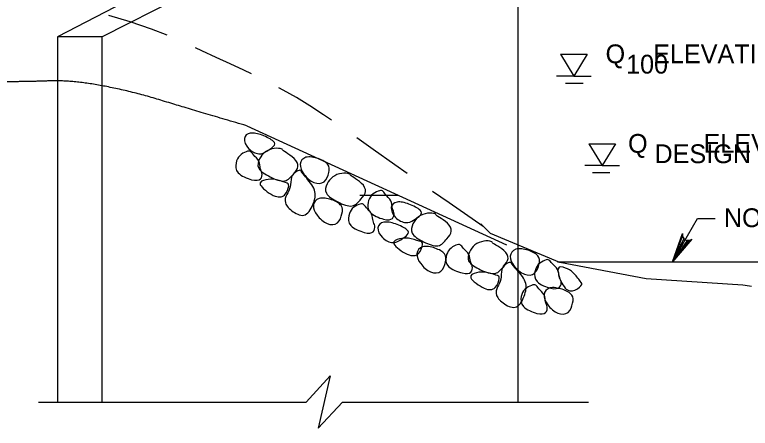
# Model space of a CAD drawing. Extents: x 638268 to 640277, y 295465 to 298435.
# Drawn here: x 638488.1 to 638605.4, y 297978 to 298043.9 of the extents above; entities that cross this region are included whole.
import ezdxf

# ---------------------------------------------------------------- set-up
doc = ezdxf.new("R2010")
doc.units = 0
for name, color, linetype in [('3', 7, 'Continuous'), ('4', 7, 'Continuous'), ('8', 7, 'Continuous')]:
    doc.layers.add(name, color=color, linetype=linetype)

msp = doc.modelspace()

# ---------------------------------------------------------------- linework, layer by layer
at = {"layer": '3'}
for p, q in [((638560.07, 298074.23), (638494.94, 298040.35)), ((638568.29, 298074.23), (638502.08, 298040.35)), ((638568.29, 298069.91), (638568.29, 298007.18)), ((638502.08, 298040.35), (638494.94, 298040.35)), ((638494.94, 298040.35), (638494.94, 298033.23)), ((638502.08, 298032.48), (638502.08, 298040.35)), ((638494.94, 298033.23), (638494.94, 297982.13)), ((638502.08, 297982.13), (638502.08, 298032.48)), ((638525.11, 298026.19), (638566.48, 298007.21)), ((638543.13, 298015.12), (638549.23, 298015.12)), ((638568.29, 298007.18), (638568.29, 297982.13)), ((638574.64, 298004.52), (638735.37, 298004.52)), ((638534.59, 297982.13), (638538.43, 297986.3)), ((638538.43, 297986.3), (638536.51, 297977.96)), ((638491.9, 297982.13), (638534.59, 297982.13)), ((638536.51, 297977.96), (638540.35, 297982.13)), ((638540.35, 297982.13), (638579.55, 297982.13))]:
    msp.add_line(p, q, dxfattribs=at)
msp.add_arc((638613.42, 298071.3), 71.1, 262.5202, 263.6598, dxfattribs=at)
for points, degree in [([(638525.11, 298026.19), (638516.58, 298028.68), (638506.65, 298031.73), (638497.12, 298033.48), (638489.77, 298033.19), (638483.62, 298033.19)], 2), ([(638529.39, 298022.92), (638529.15, 298022.66), (638528.28, 298022.11), (638527.18, 298021.46), (638525.2, 298022.4), (638524.44, 298024.33), (638525.52, 298025.24), (638527.55, 298024.8), (638529.73, 298023.65), (638529.63, 298023.18), (638529.39, 298022.92)], 3), ([(638530.8, 298022.36), (638530.86, 298022.28), (638531.19, 298021.99), (638532.78, 298021.07), (638533.57, 298019.64), (638532.57, 298018.59), (638531.37, 298016.96), (638528.79, 298017.96), (638526.57, 298019.38), (638527.12, 298020.98), (638527.91, 298022.1), (638529.51, 298022.71), (638530.86, 298022.5), (638530.75, 298022.45), (638530.8, 298022.36)], 3), ([(638527.27, 298019.42), (638527.34, 298019.12), (638527.64, 298018.75), (638527.49, 298017.53), (638526.14, 298017.36), (638523.25, 298018.61), (638523.34, 298020.36), (638523.86, 298021.47), (638525.12, 298022.17), (638525.77, 298022.2), (638526.07, 298021.59), (638527.24, 298020.56), (638527.2, 298019.72), (638527.27, 298019.42)], 3), ([(638538.03, 298020.02), (638538.31, 298019.65), (638538.27, 298018.81), (638537.65, 298016.99), (638535.8, 298016.85), (638534.06, 298018.47), (638533.36, 298020.11), (638534.33, 298021.45), (638536.6, 298021.04), (638537.75, 298020.39), (638538.03, 298020.02)], 3), ([(638533.71, 298019.05), (638533.85, 298018.96), (638533.96, 298018.51), (638536.22, 298016.2), (638535.97, 298013.99), (638534.57, 298011.4), (638532.38, 298012.41), (638530.96, 298013.92), (638531.44, 298015.29), (638532.19, 298016.31), (638532.04, 298018.14), (638533.13, 298019.05), (638533.57, 298019.14), (638533.71, 298019.05)], 3), ([(638531.26, 298017.14), (638531.68, 298016.99), (638531.99, 298016.89), (638531.28, 298014.83), (638529.56, 298014.66), (638526.44, 298017.12), (638528.28, 298017.65), (638529.47, 298017.75), (638530.84, 298017.28), (638531.26, 298017.14)], 3), ([(638541.58, 298018.38), (638541.64, 298018.3), (638541.97, 298018.01), (638543.55, 298017.09), (638544.35, 298015.66), (638543.35, 298014.61), (638542.14, 298012.98), (638539.56, 298013.98), (638537.34, 298015.39), (638537.89, 298016.99), (638538.68, 298018.12), (638540.28, 298018.73), (638541.63, 298018.52), (638541.52, 298018.46), (638541.58, 298018.38)], 3), ([(638548.3, 298013.13), (638548.36, 298012.83), (638548.66, 298012.46), (638548.51, 298011.24), (638547.17, 298011.07), (638544.27, 298012.32), (638544.37, 298014.07), (638544.88, 298015.17), (638546.14, 298015.88), (638546.8, 298015.91), (638547.09, 298015.3), (638548.27, 298014.26), (638548.23, 298013.43), (638548.3, 298013.13)], 3), ([(638540.14, 298013.47), (638540.41, 298013.1), (638540.38, 298012.26), (638539.75, 298010.44), (638537.91, 298010.3), (638536.16, 298011.92), (638535.46, 298013.56), (638536.43, 298014.9), (638538.7, 298014.49), (638539.86, 298013.84), (638540.14, 298013.47)], 3), ([(638545.23, 298011.01), (638545.3, 298010.71), (638545.6, 298010.34), (638545.45, 298009.11), (638544.1, 298008.95), (638541.21, 298010.2), (638541.3, 298011.95), (638541.81, 298013.05), (638543.07, 298013.76), (638543.73, 298013.79), (638544.03, 298013.18), (638545.2, 298012.15), (638545.16, 298011.31), (638545.23, 298011.01)], 3), ([(638552.78, 298011.94), (638552.54, 298011.68), (638551.67, 298011.13), (638550.57, 298010.48), (638548.59, 298011.42), (638547.83, 298013.35), (638548.91, 298014.25), (638550.94, 298013.81), (638553.12, 298012.67), (638553.02, 298012.19), (638552.78, 298011.94)], 3), ([(638555.25, 298012.02), (638555.3, 298011.94), (638555.63, 298011.65), (638557.22, 298010.74), (638558.01, 298009.3), (638557.01, 298008.25), (638555.81, 298006.62), (638553.23, 298007.63), (638551.01, 298009.04), (638551.56, 298010.64), (638552.35, 298011.76), (638553.95, 298012.37), (638555.3, 298012.16), (638555.19, 298012.11), (638555.25, 298012.02)], 3), ([(638550.7, 298008.82), (638550.46, 298008.55), (638549.61, 298007.98), (638548.52, 298007.31), (638546.52, 298008.19), (638545.71, 298010.1), (638546.77, 298011.03), (638548.8, 298010.65), (638551.01, 298009.56), (638550.93, 298009.08), (638550.7, 298008.82)], 3), ([(638552.56, 298007.81), (638552.98, 298007.67), (638553.29, 298007.58), (638552.64, 298005.5), (638550.92, 298005.28), (638547.74, 298007.67), (638549.56, 298008.24), (638550.75, 298008.38), (638552.14, 298007.94), (638552.56, 298007.81)], 3), ([(638560.76, 298004.57), (638560.84, 298004.28), (638561.15, 298003.92), (638561.03, 298002.69), (638559.69, 298002.49), (638556.77, 298003.66), (638556.81, 298005.42), (638557.3, 298006.53), (638558.54, 298007.27), (638559.19, 298007.32), (638559.51, 298006.71), (638560.71, 298005.71), (638560.69, 298004.87), (638560.76, 298004.57)], 3), ([(638564.22, 298007.61), (638564.28, 298007.52), (638564.62, 298007.25), (638566.23, 298006.37), (638567.06, 298004.96), (638566.08, 298003.88), (638564.92, 298002.22), (638562.32, 298003.16), (638560.06, 298004.51), (638560.57, 298006.13), (638561.33, 298007.27), (638562.92, 298007.92), (638564.27, 298007.75), (638564.16, 298007.69), (638564.22, 298007.61)], 3), ([(638556.63, 298005.76), (638556.91, 298005.39), (638556.87, 298004.55), (638556.24, 298002.72), (638554.4, 298002.59), (638552.65, 298004.21), (638551.96, 298005.84), (638552.92, 298007.18), (638555.2, 298006.77), (638556.35, 298006.13), (638556.63, 298005.76)], 3), ([(638571.51, 298005.45), (638571.8, 298005.09), (638571.78, 298004.25), (638571.2, 298002.41), (638569.36, 298002.23), (638567.57, 298003.8), (638566.83, 298005.42), (638567.77, 298006.78), (638570.05, 298006.43), (638571.22, 298005.82), (638571.51, 298005.45)], 3), ([(638574.9, 298002.16), (638574.98, 298001.86), (638575.29, 298001.5), (638575.17, 298000.27), (638573.83, 298000.07), (638570.9, 298001.24), (638570.95, 298003), (638571.44, 298004.11), (638572.68, 298004.85), (638573.33, 298004.9), (638573.65, 298004.29), (638574.85, 298003.29), (638574.83, 298002.46), (638574.9, 298002.16)], 3), ([(638567.21, 298004.37), (638567.35, 298004.29), (638567.47, 298003.83), (638569.8, 298001.59), (638569.6, 297999.37), (638568.27, 297996.75), (638566.05, 297997.7), (638564.6, 297999.17), (638565.03, 298000.55), (638565.76, 298001.59), (638565.57, 298003.42), (638566.63, 298004.35), (638567.07, 298004.46), (638567.21, 298004.37)], 3), ([(638578.24, 298001.44), (638578.51, 298001.09), (638578.7, 298000.83), (638576.98, 297999.51), (638575.45, 298000.31), (638574.21, 298004.09), (638576.04, 298003.51), (638577.08, 298002.94), (638577.97, 298001.79), (638578.24, 298001.44)], 3), ([(638564.81, 298002.39), (638565.24, 298002.26), (638565.54, 298002.16), (638564.89, 298000.09), (638563.17, 297999.87), (638559.99, 298002.26), (638561.82, 298002.83), (638563, 298002.96), (638564.39, 298002.53), (638564.81, 298002.39)], 3), ([(638572.72, 297998.11), (638572.79, 297997.81), (638573.09, 297997.44), (638572.94, 297996.22), (638571.59, 297996.05), (638568.7, 297997.3), (638568.79, 297999.06), (638569.31, 298000.16), (638570.57, 298000.86), (638571.22, 298000.89), (638571.52, 298000.28), (638572.69, 297999.25), (638572.65, 297998.41), (638572.72, 297998.11)], 3), ([(638576.89, 297999.19), (638577.17, 297998.82), (638577.14, 297997.98), (638576.51, 297996.16), (638574.67, 297996.02), (638572.92, 297997.64), (638572.22, 297999.28), (638573.19, 298000.62), (638575.46, 298000.21), (638576.62, 297999.56), (638576.89, 297999.19)], 3)]:
    msp.add_open_spline(points, degree=degree, dxfattribs=at)
at = {"layer": '4'}
for p, q in [((638575.12, 298037.61), (638577.24, 298034.12)), ((638575.12, 298037.61), (638579.36, 298037.61)), ((638579.36, 298037.61), (638577.24, 298034.12)), ((638577.24, 298034.12), (638574.47, 298034.12)), ((638577.24, 298034.12), (638580.01, 298034.12)), ((638575.93, 298032.98), (638578.7, 298032.98)), ((638579.64, 298023.33), (638583.88, 298023.33)), ((638579.64, 298023.33), (638581.76, 298019.84)), ((638583.88, 298023.33), (638581.76, 298019.84)), ((638581.76, 298019.84), (638578.99, 298019.84)), ((638581.76, 298019.84), (638584.53, 298019.84)), ((638580.2, 298018.76), (638582.97, 298018.76)), ((638592.94, 298004.52), (638596.95, 298011.38)), ((638596.95, 298011.38), (638599.76, 298011.38))]:
    msp.add_line(p, q, dxfattribs=at)
for points in [[(638604.16, 298000.8), (638588.76, 298001.8), (638575.01, 298004.37), (638563.97, 298008.99), (638562.4, 298010.55)], [(638592.94, 298004.52), (638594.54, 298008.99), (638594.57, 298008.55), (638594.75, 298008.23), (638594.99, 298008.03), (638595.29, 298007.92), (638595.65, 298007.92), (638596.05, 298008.1), (638592.94, 298004.52), (638595.65, 298007.92), (638595.29, 298007.92), (638592.94, 298004.52), (638594.99, 298008.03), (638594.75, 298008.23), (638592.94, 298004.52), (638594.57, 298008.55)]]:
    msp.add_lwpolyline(points, dxfattribs=at)
msp.add_lwpolyline([(638594.05, 298007.36), (638594.87, 298006.88), (638593, 298004.64)], close=True, dxfattribs=at)
at = {"layer": '8'}
for p, q in [((638506.51, 298042.78), (638503.12, 298043.77)), ((638509.95, 298041.59), (638506.51, 298042.78)), ((638512.44, 298040.61), (638509.95, 298041.59)), ((638517.95, 298038.16), (638516.94, 298038.62)), ((638520.25, 298037.1), (638517.95, 298038.16)), ((638522.46, 298036.08), (638520.25, 298037.1)), ((638524.62, 298035.06), (638522.46, 298036.08)), ((638525.86, 298034.46), (638524.62, 298035.06)), ((638530.92, 298031.87), (638530.25, 298032.23)), ((638533.02, 298030.68), (638530.92, 298031.87)), ((638535.16, 298029.38), (638533.02, 298030.68)), ((638537.35, 298027.95), (638535.16, 298029.38)), ((638538.63, 298027.08), (638537.35, 298027.95)), ((638545.26, 298022.41), (638542.66, 298024.26)), ((638548.69, 298019.96), (638545.26, 298022.41)), ((638550.69, 298018.56), (638548.69, 298019.96)), ((638557.36, 298013.88), (638554.71, 298015.73)), ((638562.81, 298010.14), (638557.36, 298013.88))]:
    msp.add_line(p, q, dxfattribs=at)

# ---------------------------------------------------------------- texts
at = {"layer": '4'}
for s, p in [('Q    ELEVATION - ', (638582.29, 298036.16)), ('100', (638585.56, 298034.51)), ('Q        ELEVATION - ', (638585.87, 298021.88)), ('DESIGN', (638590.08, 298020.23)), ('NORMAL WATER ELEV. -', (638601.14, 298010.03))]:
    msp.add_text(s, height=3, dxfattribs=at).set_placement(p)

doc.saveas('drawing.dxf')
